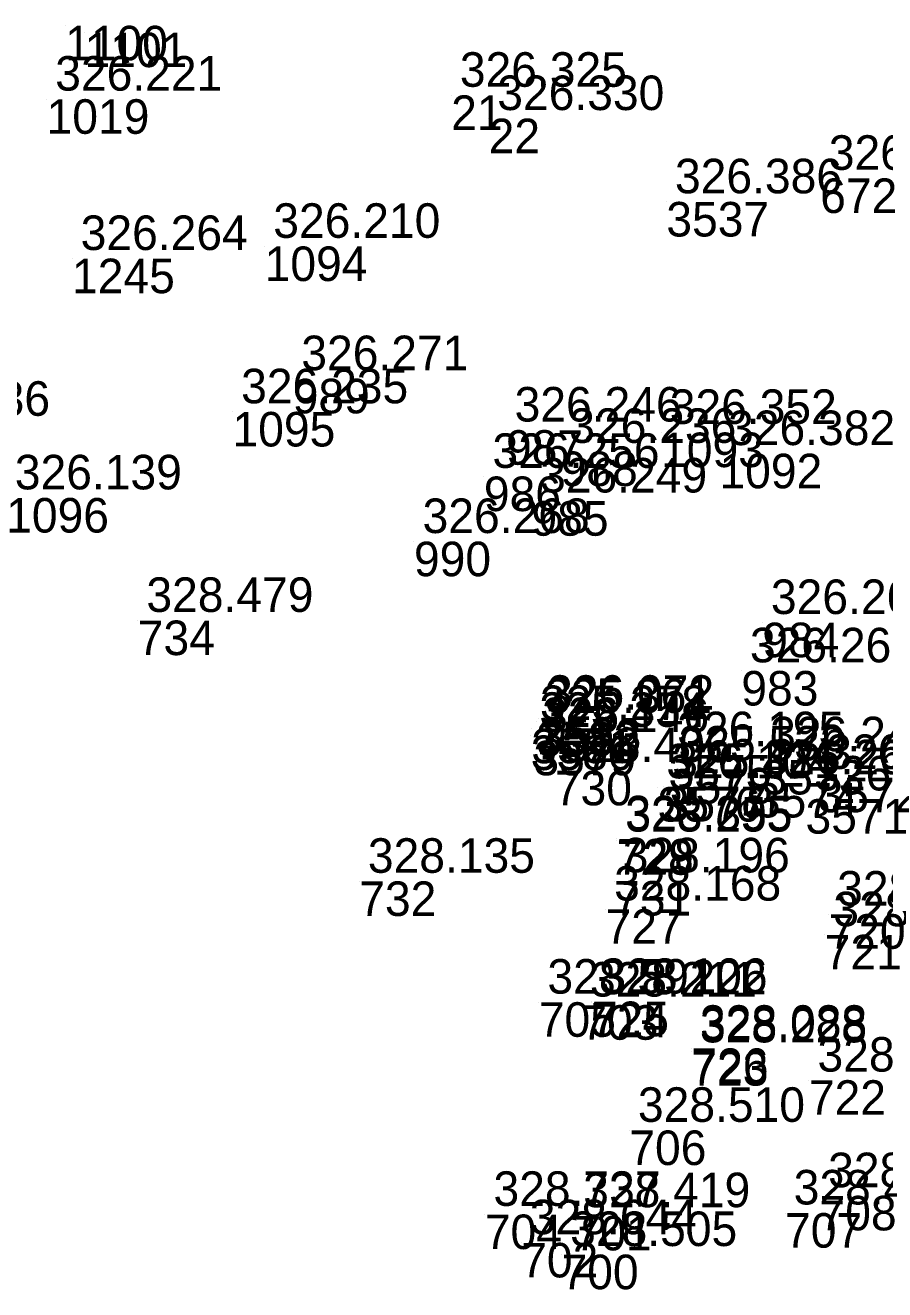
# Model space of a CAD drawing. Extents: x -829398 to -819400, y -1074439 to -1067977.
# Drawn here: x -823640.57 to -823610.72, y -1070241.4 to -1070197.48 of the extents above; entities that cross this region are included whole.
import ezdxf

# ---------------------------------------------------------------- set-up
doc = ezdxf.new("R2010")
doc.units = 0
doc.layers.add('Vrstva 60', color=7, linetype='Continuous')
doc.layers.add('Vrstva 61', color=7, linetype='Continuous')

msp = doc.modelspace()

# ---------------------------------------------------------------- linework, layer by layer
at = {"layer": 'Vrstva 60'}
for p, q in [((-823639.183, -1070197.498), (-823639.183, -1070197.498)), ((-823638.507, -1070197.734), (-823638.507, -1070197.734)), ((-823639.826, -1070200.05), (-823639.826, -1070200.05)), ((-823625.777, -1070199.916), (-823625.777, -1070199.916)), ((-823624.477, -1070200.725), (-823624.477, -1070200.725)), ((-823612.966, -1070202.801), (-823612.966, -1070202.801)), ((-823618.307, -1070203.617), (-823618.307, -1070203.617)), ((-823632.254, -1070205.164), (-823632.254, -1070205.164)), ((-823638.942, -1070205.587), (-823638.942, -1070205.587)), ((-823631.281, -1070209.761), (-823631.281, -1070209.761)), ((-823633.371, -1070210.912), (-823633.371, -1070210.912)), ((-823623.875, -1070211.545), (-823623.875, -1070211.545)), ((-823618.489, -1070211.628), (-823618.489, -1070211.628)), ((-823621.977, -1070212.287), (-823621.977, -1070212.287)), ((-823616.463, -1070212.364), (-823616.463, -1070212.364)), ((-823624.643, -1070213.156), (-823624.643, -1070213.156)), ((-823622.99, -1070214.011), (-823622.99, -1070214.011)), ((-823627.07, -1070215.419), (-823627.07, -1070215.419)), ((-823636.66, -1070218.159), (-823636.66, -1070218.159)), ((-823614.976, -1070218.232), (-823614.976, -1070218.232)), ((-823615.704, -1070219.911), (-823615.704, -1070219.911)), ((-823622.746, -1070221.559), (-823622.746, -1070221.559)), ((-823622.994, -1070221.915), (-823622.994, -1070221.915)), ((-823622.821, -1070221.67), (-823622.821, -1070221.67)), ((-823623.016, -1070222.152), (-823623.016, -1070222.152)), ((-823622.922, -1070222.335), (-823622.922, -1070222.335)), ((-823618.231, -1070222.824), (-823618.231, -1070222.824)), ((-823622.179, -1070223.378), (-823622.179, -1070223.378)), ((-823618.183, -1070223.322), (-823618.183, -1070223.322)), ((-823615.001, -1070223), (-823615.001, -1070223)), ((-823615.233, -1070223.799), (-823615.233, -1070223.799)), ((-823613.056, -1070223.616), (-823613.056, -1070223.616)), ((-823618.608, -1070223.942), (-823618.608, -1070223.942)), ((-823618.4, -1070223.927), (-823618.4, -1070223.927)), ((-823613.474, -1070224.362), (-823613.474, -1070224.362)), ((-823620.033, -1070225.79), (-823620.033, -1070225.79)), ((-823620.027, -1070225.746), (-823620.027, -1070225.746)), ((-823628.97, -1070227.221), (-823628.97, -1070227.221)), ((-823620.121, -1070227.207), (-823620.121, -1070227.207)), ((-823620.419, -1070228.187), (-823620.419, -1070228.187)), ((-823610.744, -1070227.879), (-823610.744, -1070227.879)), ((-823612.675, -1070228.36), (-823612.675, -1070228.36)), ((-823612.809, -1070229.078), (-823612.809, -1070229.078)), ((-823622.735, -1070231.418), (-823622.735, -1070231.418)), ((-823621.259, -1070231.52), (-823621.259, -1070231.52)), ((-823620.92, -1070231.441), (-823620.92, -1070231.441)), ((-823620.893, -1070231.395), (-823620.893, -1070231.395)), ((-823617.435, -1070233.023), (-823617.435, -1070233.023)), ((-823617.441, -1070233.114), (-823617.441, -1070233.114)), ((-823613.358, -1070234.128), (-823613.358, -1070234.128)), ((-823619.593, -1070235.873), (-823619.593, -1070235.873)), ((-823612.988, -1070238.143), (-823612.988, -1070238.143)), ((-823610.788, -1070237.938), (-823610.788, -1070237.938)), ((-823614.185, -1070238.743), (-823614.185, -1070238.743)), ((-823624.609, -1070238.792), (-823624.609, -1070238.792)), ((-823621.494, -1070238.838), (-823621.494, -1070238.838)), ((-823623.348, -1070239.777), (-823623.348, -1070239.777)), ((-823621.946, -1070240.187), (-823621.946, -1070240.187))]:
    msp.add_line(p, q, dxfattribs=at)

# ---------------------------------------------------------------- texts
for s, p in [('1100', (-823639.183, -1070198.698)), ('1101', (-823638.507, -1070198.934)), ('1019', (-823639.826, -1070201.25)), ('21', (-823625.777, -1070201.116)), ('22', (-823624.477, -1070201.925)), ('672', (-823612.966, -1070204.001)), ('3537', (-823618.307, -1070204.817)), ('1094', (-823632.254, -1070206.364)), ('1245', (-823638.942, -1070206.787)), ('989', (-823631.281, -1070210.961)), ('1095', (-823633.371, -1070212.112)), ('987', (-823623.875, -1070212.745)), ('1093', (-823618.489, -1070212.828)), ('988', (-823621.977, -1070213.487)), ('1092', (-823616.463, -1070213.564)), ('986', (-823624.643, -1070214.356)), ('1096', (-823641.229, -1070215.102)), ('985', (-823622.99, -1070215.211)), ('990', (-823627.07, -1070216.619)), ('734', (-823636.66, -1070219.359)), ('984', (-823614.976, -1070219.432)), ('983', (-823615.704, -1070221.111)), ('3583', (-823622.746, -1070222.759)), ('3581', (-823622.994, -1070223.115)), ('3582', (-823622.821, -1070222.87)), ('3580', (-823623.016, -1070223.352)), ('3579', (-823622.922, -1070223.535)), ('3575', (-823618.231, -1070224.024)), ('730', (-823622.179, -1070224.578)), ('3578', (-823618.183, -1070224.522)), ('3573', (-823615.001, -1070224.2)), ('3574', (-823615.233, -1070224.999)), ('3572', (-823613.056, -1070224.816)), ('3576', (-823618.608, -1070225.142)), ('3577', (-823618.4, -1070225.127)), ('3571', (-823613.474, -1070225.562)), ('728', (-823620.033, -1070226.99)), ('729', (-823620.027, -1070226.946)), ('732', (-823628.97, -1070228.421)), ('731', (-823620.121, -1070228.407)), ('727', (-823620.419, -1070229.387)), ('720', (-823612.675, -1070229.56)), ('721', (-823612.809, -1070230.278)), ('705', (-823622.735, -1070232.618)), ('703', (-823621.259, -1070232.72)), ('724', (-823620.92, -1070232.641)), ('725', (-823620.893, -1070232.595)), ('726', (-823617.435, -1070234.223)), ('723', (-823617.441, -1070234.314)), ('722', (-823613.358, -1070235.328)), ('706', (-823619.593, -1070237.073)), ('708', (-823612.988, -1070239.343)), ('704', (-823624.609, -1070239.992)), ('707', (-823614.185, -1070239.943)), ('701', (-823621.494, -1070240.038)), ('702', (-823623.348, -1070240.977)), ('700', (-823621.946, -1070241.387))]:
    msp.add_text(s, height=1.2, dxfattribs=at).set_placement(p)
at = {"layer": 'Vrstva 61'}
for s, p in [('326.221', (-823639.526, -1070199.75)), ('326.325', (-823625.477, -1070199.616)), ('326.330', (-823624.177, -1070200.425)), ('326.361', (-823612.666, -1070202.501)), ('326.386', (-823618.007, -1070203.317)), ('326.264', (-823638.642, -1070205.287)), ('326.210', (-823631.954, -1070204.864)), ('326.271', (-823630.981, -1070209.461)), ('326.235', (-823633.071, -1070210.612)), ('326.136', (-823645.506, -1070211.046)), ('326.246', (-823623.575, -1070211.245)), ('326.352', (-823618.189, -1070211.328)), ('326.236', (-823621.677, -1070211.987)), ('326.382', (-823616.163, -1070212.064)), ('326.256', (-823624.343, -1070212.856)), ('326.139', (-823640.929, -1070213.602)), ('326.249', (-823622.69, -1070213.711)), ('326.268', (-823626.77, -1070215.119)), ('328.479', (-823636.36, -1070217.859)), ('326.269', (-823614.676, -1070217.932)), ('326.268', (-823615.404, -1070219.611)), ('325.361', (-823622.521, -1070221.37)), ('326.072', (-823622.446, -1070221.259)), ('325.354', (-823622.716, -1070221.852)), ('325.278', (-823622.694, -1070221.615)), ('326.146', (-823622.622, -1070222.035)), ('326.195', (-823617.931, -1070222.524)), ('326.242', (-823614.701, -1070222.7)), ('328.406', (-823621.879, -1070223.078)), ('325.533', (-823617.883, -1070223.022)), ('326.104', (-823618.308, -1070223.642)), ('325.431', (-823618.1, -1070223.627)), ('326.269', (-823614.933, -1070223.499)), ('326.305', (-823612.756, -1070223.316)), ('326.263', (-823613.174, -1070224.062)), ('328.255', (-823619.733, -1070225.49)), ('328.395', (-823619.727, -1070225.446)), ('328.135', (-823628.67, -1070226.921)), ('328.196', (-823619.821, -1070226.907)), ('328.168', (-823620.119, -1070227.887)), ('328.384', (-823612.375, -1070228.06)), ('328.156', (-823612.509, -1070228.778)), ('328.591', (-823622.435, -1070231.118)), ('328.222', (-823620.62, -1070231.141)), ('328.106', (-823620.593, -1070231.095)), ('328.211', (-823620.959, -1070231.22)), ('328.228', (-823617.141, -1070232.814)), ('328.088', (-823617.135, -1070232.723)), ('328.037', (-823613.058, -1070233.828)), ('328.510', (-823619.293, -1070235.573)), ('328.550', (-823612.688, -1070237.843)), ('328.737', (-823624.309, -1070238.492)), ('328.419', (-823621.194, -1070238.538)), ('328.469', (-823613.885, -1070238.443)), ('328.644', (-823623.048, -1070239.477)), ('328.505', (-823621.646, -1070239.887))]:
    msp.add_text(s, height=1.2, dxfattribs=at).set_placement(p)

doc.saveas('drawing.dxf')
